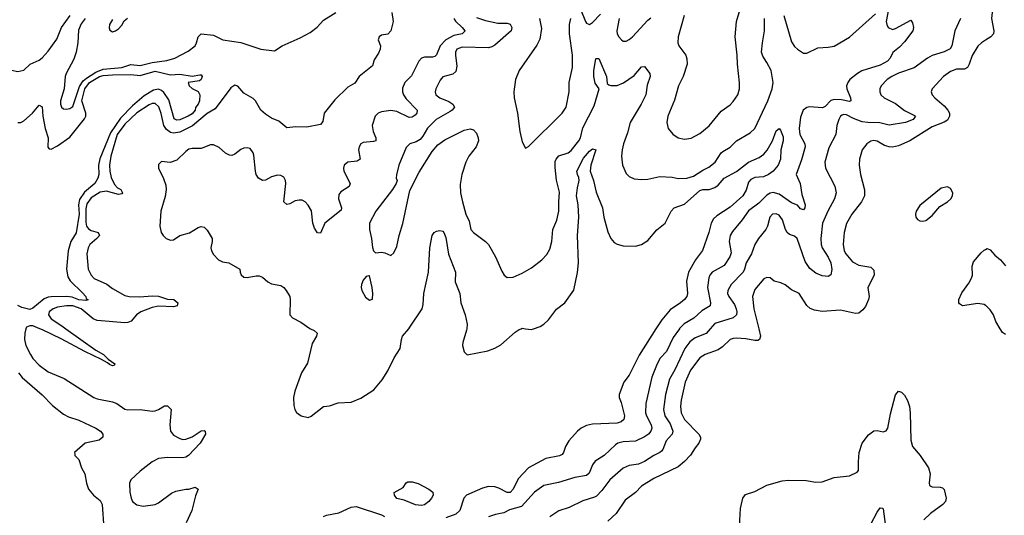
# Model space of a CAD drawing. Header units: inches. Extents: x 1682530 to 1839546, y 640742 to 791647.
# Tile 296 of 656: x 1723683 to 1730122, y 718779 to 722022. Entities that reach past the tile are written whole.
import ezdxf

# ---------------------------------------------------------------- set-up
doc = ezdxf.new("R2010")
doc.units = ezdxf.units.IN
doc.header["$MEASUREMENT"] = 0
for name, color, linetype in [('B7721', 7, 'Continuous'), ('B7722', 7, 'Continuous'), ('B7731', 7, 'Continuous'), ('B7732', 7, 'Continuous')]:
    doc.layers.add(name, color=color, linetype=linetype)

msp = doc.modelspace()

# ---------------------------------------------------------------- linework, layer by layer
at = {"layer": 'B7721', "color": 5}
for points, elevation in [([(1723724.2, 720000), (1723716.2, 719970), (1723714.3, 719930), (1723723.8, 719890), (1723753.4, 719830), (1723770, 719803.9), (1723810, 719760.2), (1723870, 719716.5), (1723973.5, 719673.5), (1724168.2, 719550), (1724190, 719541.3), (1724290, 719522), (1724318, 719510), (1724370, 719473.4), (1724390, 719468), (1724470, 719471), (1724550, 719459.7), (1724570, 719461.8), (1724590, 719470.2), (1724630, 719494.5), (1724650, 719494.4), (1724673.4, 719470), (1724664.1, 719370), (1724668.7, 719330), (1724690, 719303.2), (1724730, 719280.6), (1724750, 719275), (1724770, 719276.1), (1724810, 719292.6), (1724870, 719332.4), (1724890, 719334), (1724896.9, 719330), (1724898.2, 719310), (1724864.3, 719250), (1724787.7, 719170), (1724770, 719159.9), (1724750, 719155.5), (1724650, 719156.8), (1724590, 719149.7), (1724550, 719128), (1724470, 719067.8), (1724410.4, 719010), (1724401.7, 718990), (1724403.6, 718930), (1724411.7, 718891.7), (1724421.6, 718870), (1724450, 718846.4), (1724490, 718838.4), (1724568, 718850), (1724590, 718859.3), (1724676.3, 718923.7), (1724704.4, 718935.6), (1724770, 718950.4), (1724790, 718950.5), (1724830, 718962.8), (1724850.5, 718950.5), (1724833, 718907), (1724809.2, 718810), (1724771.5, 718730)], 480), ([(1723985.8, 720000), (1724180.2, 719860.2), (1724231.2, 719830), (1724261.2, 719801.2), (1724306.4, 719770), (1724299.9, 719760.1), (1724290, 719757.4), (1724270, 719764.8), (1724257.2, 719777.2), (1724219.1, 719799.1), (1724110, 719849.9), (1723953.9, 719933.9), (1723832.7, 719992.7), (1723814.4, 720000)], 480), ([(1725583.9, 720000), (1725608.7, 719988.7), (1725627.7, 719970), (1725623.1, 719950), (1725596.9, 719903.1), (1725565.3, 719774.7), (1725525.7, 719710), (1725483.1, 719590), (1725474.4, 719550), (1725476.7, 719496.7), (1725482, 719470), (1725492.5, 719452.5), (1725524.7, 719430), (1725570, 719418.8), (1725590, 719427.3), (1725670, 719490.4), (1725710, 719494.4), (1725766, 719514), (1725850, 719518.3), (1725915, 719545), (1726000.1, 719599.9), (1726053.9, 719666.1), (1726090, 719723.6), (1726132.8, 719810), (1726170.6, 719870), (1726179.2, 719930), (1726187.6, 719950), (1726227.6, 720000)], 520), ([(1727844.4, 720000), (1727733.7, 719826.3), (1727670, 719695.1), (1727634.4, 719650), (1727602.6, 719570), (1727603.7, 719550), (1727616.7, 719516.7), (1727637.4, 719430), (1727634.1, 719405.9), (1727616.9, 719390), (1727590, 719381.7), (1727430, 719375.5), (1727390, 719365.8), (1727356, 719350), (1727330, 719329.8), (1727274.9, 719265.1), (1727253.6, 719230), (1727239.6, 719190), (1727230, 719175.6), (1727212.5, 719167.5), (1727123, 719150), (1727011.5, 719088.5), (1726942.8, 719017.2), (1726910, 718949.7), (1726890, 718927.2), (1726870, 718927.4), (1726817.1, 718957.1), (1726790, 718964.9), (1726750, 718967.7), (1726710, 718956.5), (1726605.4, 718910), (1726588, 718890), (1726561, 718810), (1726534.9, 718785.1), (1726470, 718761.9)], 520), ([(1726606.7, 720000), (1726605.8, 719990), (1726580.3, 719910), (1726579.5, 719890), (1726588.9, 719848.9), (1726610, 719828.8), (1726744.4, 719855.6), (1726790, 719871.7), (1726830, 719894.6), (1726923.1, 719976.9), (1726950, 719995.2), (1726963.5, 720000)], 520), ([(1727997.2, 720000), (1727957.7, 719942.3), (1727912.1, 719850), (1727872.7, 719807.3), (1727851.4, 719770), (1727817.6, 719682.4), (1727778.3, 719510), (1727776.8, 719450), (1727781.2, 719430), (1727812.6, 719370), (1727816.3, 719350), (1727810.1, 719330), (1727795.4, 719310), (1727770, 719292), (1727710, 719264.7), (1727630, 719258.6), (1727595.5, 719250), (1727579.2, 719240.8), (1727504.9, 719170), (1727446.5, 719133.5), (1727430.1, 719109.9), (1727406.4, 719053.6), (1727390, 719038.2), (1727313.9, 719026.1), (1727207, 718993), (1727110, 718974.6), (1727049.7, 718930.3), (1726964, 718836), (1726886.6, 718813.4), (1726850, 718795.9), (1726795.1, 718784.9), (1726750, 718768.3)], 540), ([(1726990.4, 720000), (1727030, 719995.6), (1727043.5, 720000)], 520), ([(1728199.4, 720000), (1728171.4, 719968.6), (1728100.6, 719939.4), (1728065, 719915), (1728032.6, 719870), (1727967.8, 719730), (1727933.3, 719670), (1727906.4, 719570), (1727893.5, 719470), (1727902.1, 719430), (1727937.6, 719377.6), (1727954.8, 719330), (1727950.2, 719310), (1727910, 719265.1), (1727889.6, 719210.4), (1727880.9, 719199.1), (1727870, 719189.1), (1727829.2, 719170.8), (1727770, 719129.9), (1727730, 719114.3), (1727670, 719105.5), (1727630, 719087.3), (1727542.3, 719010), (1727490, 718940.4), (1727455.1, 718904.9), (1727442.4, 718897.6), (1727366.5, 718873.5), (1727276.4, 718830), (1727210, 718806.9), (1727150, 718768.6)], 560), ([(1728516.4, 720000), (1728528.7, 719951.3), (1728521.6, 719930), (1728510, 719923.1), (1728490, 719922.4), (1728432.9, 719932.9), (1728370, 719937.2), (1728350, 719936.1), (1728330, 719928.4), (1728278.5, 719881.5), (1728250, 719861.8), (1728166, 719830), (1728130, 719809.8), (1728070, 719728.5), (1728034.4, 719650), (1728008.2, 719531.8), (1728004.7, 719490), (1728008.9, 719450), (1728030, 719404.9), (1728123.9, 719310), (1728135, 719290), (1728136.1, 719276.1), (1728124.7, 719250), (1728100.1, 719219.9), (1728070, 719171.5), (1728030, 719129.7), (1727990, 719096.8), (1727830, 719018.6), (1727750, 718968.4), (1727711.4, 718928.6), (1727642.3, 718877.7), (1727583.2, 718790), (1727530, 718740.5)], 580), ([(1723674.6, 719710), (1723700, 719680), (1723830, 719566.9), (1723897.7, 719497.7), (1723970, 719441.1), (1724003.1, 719423.1), (1724070, 719401.3), (1724180.7, 719350), (1724210.6, 719330), (1724227.7, 719310), (1724227.7, 719290), (1724202.8, 719270), (1724111, 719250), (1724042, 719190), (1724043.6, 719176.4), (1724044.7, 719170), (1724070, 719144.7), (1724087.7, 719090), (1724110, 719051), (1724120.3, 718990), (1724132.4, 718950), (1724166.4, 718910), (1724210, 718874.9), (1724222.3, 718850), (1724232.4, 718692.4)], 460), ([(1728390, 718706), (1728397.6, 718822.4), (1728413, 718890), (1728430, 718915.3), (1728490, 718935.2), (1728570, 718976.5), (1728670, 719004.7), (1728710, 719008.9), (1728826.1, 719006.1), (1728890, 718995.8), (1728930, 718997), (1729010, 719026.7), (1729110, 719038), (1729158.9, 719061.1), (1729169.2, 719070.8), (1729167.7, 719127.7), (1729172.6, 719190), (1729193, 719250), (1729233.9, 719306.1), (1729268.5, 719331.5), (1729290, 719332.7), (1729330, 719325.5), (1729350, 719330.8), (1729360.7, 719350), (1729377.8, 719442.2), (1729410, 719566), (1729430, 719590.6), (1729450, 719584.9), (1729470, 719565.5), (1729490, 719530.5), (1729501.2, 719490), (1729507.1, 719450), (1729511.6, 719270), (1729521.8, 719230), (1729572.6, 719170), (1729627.4, 719090), (1729636.9, 719050), (1729630.5, 718990.5), (1729633.4, 718973.4), (1729650, 718964.4), (1729703.8, 718963.8), (1729718.3, 718958.3), (1729728.4, 718948.4), (1729741.3, 718890), (1729738, 718870), (1729720.3, 718850), (1729640.2, 718790), (1729594.9, 718750)], 580), ([(1725670, 718770.1), (1725690, 718779.3), (1725770, 718794.1), (1725850, 718832.5), (1725884.2, 718835.8), (1726050, 718782.3), (1726067.8, 718770)], 480), ([(1729250, 718720.4), (1729290, 718799.1), (1729310, 718827.3), (1729326, 718826), (1729330, 718822), (1729344.5, 718704.5)], 560)]:
    msp.add_lwpolyline(points, dxfattribs=dict(at, elevation=elevation))
at = {"layer": 'B7721', "color": 5, "elevation": 480}
msp.add_lwpolyline([(1726310, 718843.1), (1726272, 718848), (1726196.9, 718876.9), (1726150, 718889.6), (1726133.3, 718910), (1726131.2, 718928.8), (1726190, 718960.3), (1726210, 718990.7), (1726221.4, 718998.6), (1726250, 718998.1), (1726290, 718986.3), (1726359, 718950), (1726385.8, 718930), (1726387.6, 718910), (1726376.3, 718890), (1726359.8, 718870), (1726330, 718846.8)], close=True, dxfattribs=at)
at = {"layer": 'B7722', "color": 5}
for points, elevation in [([(1723412.1, 722090), (1723443.6, 721963.6), (1723481.9, 721890), (1723511.8, 721811.8), (1723550, 721750.3), (1723590, 721710.2), (1723630, 721691.5), (1723670, 721683.1), (1723710, 721692.7), (1723751.8, 721730), (1723810, 721757.8), (1723830, 721773.2), (1723870, 721815.5), (1723926.2, 721893.8), (1723957.6, 721970), (1724012.5, 722050)], 480), ([(1727350.2, 722090.2), (1727382.9, 722010), (1727390, 721999.6), (1727410, 721990.2), (1727430, 722002.8), (1727480.8, 722059.2)], 560), ([(1728029.4, 722050), (1727990.3, 721910), (1727987, 721870), (1727993, 721850), (1728038.7, 721790), (1728046.4, 721766.4), (1728048.9, 721730), (1728022.4, 721650), (1727991.1, 721588.9), (1727964.4, 721495.6), (1727922.4, 721390), (1727914.9, 721350), (1727923.8, 721310), (1727953.5, 721273.5), (1727988.7, 721248.7), (1728030, 721240.3), (1728073.7, 721246.3), (1728130, 721277.3), (1728192.7, 721327.3), (1728270, 721422.4), (1728330, 721464.6), (1728350, 721485.7), (1728380.4, 721530), (1728389.8, 721570), (1728389.8, 721609.8), (1728376.4, 721730), (1728375.8, 721790), (1728362.4, 721910), (1728370, 722011.3), (1728394, 722090)], 560), ([(1729364.2, 722090), (1729350.2, 722010.2), (1729353.1, 721990), (1729363.1, 721970), (1729390, 721958.9), (1729410, 721964.2), (1729510, 722018.8), (1729522, 722002), (1729528, 721970), (1729523, 721950), (1729470, 721877.6), (1729437.9, 721842.1), (1729393.4, 721806.6), (1729375.2, 721770), (1729359, 721750), (1729310, 721723.4), (1729190, 721686.4), (1729161.1, 721670), (1729112.9, 721630), (1729098, 721610), (1729091, 721589), (1729091.8, 721570), (1729117.1, 721510), (1729118, 721490), (1729110, 721487.5), (1729056.9, 721496.9), (1729010, 721499), (1728987.1, 721492.9), (1728950, 721454.7), (1728934.1, 721445.9), (1728848.6, 721451.4), (1728830, 721447.7), (1728806.9, 721430), (1728790, 721385.1), (1728780.1, 721310), (1728785.7, 721270), (1728817.9, 721210), (1728819.5, 721190), (1728795.7, 721104.3), (1728760.2, 721010), (1728786.3, 720950), (1728798.6, 720878.6), (1728819.5, 720810), (1728817.1, 720790), (1728810, 720777.2), (1728790, 720785.2), (1728768.8, 720808.8), (1728730, 720824.2), (1728650, 720880.2), (1728610, 720890.5), (1728590, 720886.3), (1728570, 720872.8), (1728517.9, 720822.1), (1728450, 720770.8), (1728408.5, 720711.5), (1728343.8, 720636.2), (1728330.2, 720610), (1728323.2, 720570), (1728336.5, 720496.5), (1728328.2, 720470), (1728290, 720412.5), (1728211.4, 720370), (1728195.5, 720350), (1728190, 720332.7), (1728180.8, 720270), (1728200.2, 720170), (1728199.6, 720150), (1728144.1, 720115.9), (1728091.9, 720068.1), (1728029, 720031), (1727998.3, 720001.7), (1727997.2, 720000)], 540), ([(1726116.3, 722070), (1726126.3, 722010), (1726110.7, 721950), (1726090, 721927.7), (1726050, 721919.8), (1726034.9, 721910), (1726028.4, 721890), (1726042.3, 721850), (1726039.7, 721830), (1726030, 721802.4), (1726001.5, 721758.5), (1725990, 721721.1), (1725902.9, 721650), (1725874.4, 721605.6), (1725830, 721580.3), (1725743.4, 721496.6), (1725675.3, 721410), (1725665, 721355), (1725650, 721335.5), (1725561.6, 721318.4), (1725490, 721321.5), (1725430, 721314.5), (1725378.1, 721358.1), (1725330, 721377.9), (1725290, 721402.9), (1725260.5, 721430), (1725225.9, 721490), (1725210, 721506.9), (1725150, 721541.2), (1725110, 721587.5), (1725090, 721592.9), (1725064.5, 721575.5), (1724960.5, 721439.5), (1724910, 721408.3), (1724813.1, 721326.9), (1724730, 721286.7), (1724690, 721279.6), (1724670, 721283.1), (1724642.6, 721302.6), (1724625.2, 721330), (1724607.9, 721407.9), (1724592.2, 721452.2), (1724570, 721473.6), (1724550, 721472.6), (1724530, 721464), (1724450, 721412.7), (1724370, 721338.3), (1724320.9, 721270), (1724278.5, 721130), (1724271.5, 721070), (1724273.6, 721030), (1724280.6, 720990), (1724303.2, 720943.2), (1724322.3, 720922.3), (1724343.9, 720910), (1724356.2, 720890), (1724350, 720883.5), (1724330, 720877.2), (1724250, 720900.5), (1724210, 720894.2), (1724150, 720855.4), (1724122.4, 720817.6), (1724115.3, 720784.7), (1724116.1, 720696.1), (1724121, 720670), (1724133.1, 720653.1), (1724150, 720642.6), (1724197.4, 720630), (1724204.5, 720610), (1724188.4, 720590), (1724141.3, 720550), (1724131.8, 720530), (1724123, 720490), (1724130.2, 720390), (1724150.2, 720350), (1724170, 720328.1), (1724252.3, 720292.3), (1724290, 720262.2), (1724370, 720216.5), (1724398, 720210), (1724467.8, 720207.8), (1724550, 720215.2), (1724590, 720213.5), (1724650, 720193.3), (1724690.4, 720190), (1724717.7, 720170), (1724713.1, 720150), (1724690, 720143.9), (1724590, 720146.6), (1724550, 720138.1), (1724476.1, 720110), (1724447.9, 720090), (1724411.3, 720048.7), (1724390, 720039.9), (1724370, 720038.1), (1724190, 720052.9), (1724164.3, 720064.3), (1724085.9, 720130), (1724030, 720149.5), (1723990, 720149.9), (1723930, 720141.4), (1723901.6, 720130), (1723875.8, 720110), (1723870.7, 720090), (1723890, 720063.7), (1723959.2, 720019.2), (1723985.8, 720000)], 480), ([(1724111.1, 722030), (1724085.7, 721994.3), (1724067.2, 721952.8), (1724062.9, 721870), (1724052.8, 721810), (1724036.1, 721763.9), (1723986.1, 721670), (1723979.7, 721650), (1723974.4, 721570), (1723949.5, 721490), (1723949.5, 721469.5), (1723957.4, 721450), (1723970, 721438.3), (1723990, 721435.5), (1724010, 721441.6), (1724030, 721454.4), (1724075.1, 721584.9), (1724098.9, 721621.1), (1724119.6, 721640.4), (1724181.5, 721678.5), (1724230, 721697.4), (1724350, 721708.7), (1724410, 721729.7), (1724470, 721723), (1724550, 721742.6), (1724645.4, 721754.6), (1724697.4, 721770), (1724784.6, 721815.4), (1724829.8, 721850), (1724840.3, 721870), (1724851.1, 721910), (1724870, 721930.2), (1724950, 721920.6), (1725010.6, 721890.6), (1725130, 721872.9), (1725260.7, 721830), (1725350, 721819.2), (1725399.7, 721850), (1725517.3, 721902.7), (1725581.7, 721938.3), (1725627.9, 721972.1), (1725670, 722018.6), (1725750.6, 722069.4)], 480), ([(1724290, 722023.5), (1724270.3, 721990), (1724268, 721968), (1724272.5, 721952.5), (1724290, 721943), (1724310, 721948.4), (1724330, 721963.1), (1724350, 721986.7), (1724365.7, 722014.3), (1724388.8, 722031.2)], 520), ([(1726522.4, 722030), (1726532.5, 722012.5), (1726577.5, 721970), (1726594.6, 721950), (1726593.6, 721946.4), (1726577.3, 721930), (1726521.3, 721918.7), (1726470, 721889.9), (1726433.5, 721850), (1726408.9, 721791.1), (1726398.3, 721781.7), (1726382.4, 721777.6), (1726330, 721777.3), (1726310, 721769.8), (1726293.9, 721750), (1726245.6, 721654.4), (1726202.5, 721610), (1726187.1, 721572.9), (1726186.3, 721550), (1726193.1, 721530), (1726210, 721504.3), (1726281.8, 721430), (1726280.5, 721410), (1726270, 721397.7), (1726250, 721383.4), (1726230, 721382.2), (1726150, 721420.5), (1726110, 721427.8), (1726050, 721419.6), (1726027.6, 721410), (1726008.2, 721390), (1725987.3, 721330), (1725993.9, 721290), (1726011.4, 721250), (1726011.3, 721230), (1725996, 721224), (1725930, 721217.5), (1725914.9, 721210), (1725902.2, 721190), (1725899.5, 721170), (1725910.1, 721109.9), (1725890, 721096.5), (1725830, 721089.8), (1725805.8, 721070), (1725800.2, 721050), (1725803, 721030), (1725844.7, 720950), (1725837.3, 720930), (1725783.5, 720896.5), (1725770, 720878), (1725768.8, 720850), (1725788, 720790), (1725784.7, 720775.3), (1725679.6, 720690), (1725650, 720625.4), (1725630, 720626.2), (1725610, 720657.4), (1725599.2, 720690), (1725590.4, 720770.4), (1725570, 720808.2), (1725551, 720831), (1725530, 720840.3), (1725510, 720841), (1725484.4, 720835.6), (1725450, 720816.9), (1725430, 720811.6), (1725411.6, 720830), (1725423.5, 720950), (1725421.1, 720970), (1725410, 720991.5), (1725390, 721002.6), (1725370, 721004.2), (1725330, 720993.3), (1725290, 720972), (1725270, 720968.8), (1725244.4, 720984.4), (1725230, 721009.6), (1725225.2, 721030), (1725214.8, 721134.8), (1725209.6, 721150), (1725190, 721178.4), (1725170, 721184.2), (1725150, 721181.1), (1725130, 721172.1), (1725090, 721143.1), (1725070, 721133.7), (1725054.9, 721134.9), (1725030, 721148.4), (1724986.7, 721186.7), (1724950, 721203.5), (1724930, 721203.1), (1724870, 721180.2), (1724810, 721180.2), (1724790, 721173.7), (1724770, 721160.5), (1724710, 721101.8), (1724668.2, 721088.2), (1724610, 721093.6), (1724590, 721074), (1724590.4, 721050), (1724623, 720983), (1724638.1, 720938.1), (1724641.3, 720910), (1724634.2, 720865.8), (1724605.5, 720770), (1724600.2, 720670), (1724608.9, 720630), (1724621.3, 720610), (1724640.5, 720590), (1724670, 720578.9), (1724690, 720581.1), (1724730, 720610.3), (1724792.8, 720627.2), (1724850, 720662.6), (1724870, 720668.7), (1724890, 720664.9), (1724910, 720645.5), (1724941.3, 720590), (1724942.4, 720570), (1724932.6, 720530), (1724937.3, 720510), (1724950, 720485.3), (1724983.1, 720450), (1725010, 720436.5), (1725050, 720430.2), (1725123.8, 720390), (1725124.9, 720370), (1725131.9, 720351.9), (1725150, 720337.6), (1725170, 720334.9), (1725230, 720346), (1725250, 720345.3), (1725270, 720337), (1725306.2, 720306.2), (1725330, 720294.3), (1725390, 720282), (1725410, 720268.4), (1725425.3, 720250), (1725448.8, 720210), (1725451.8, 720191.8), (1725450.6, 720090), (1725467.3, 720070), (1725522.3, 720042.3), (1725581.2, 720001.2), (1725583.9, 720000)], 520), ([(1726670, 722035.7), (1726730, 722017.1), (1726810, 721999.8), (1726870, 721998.3), (1726890, 721993.4), (1726901.3, 721970), (1726898, 721950), (1726790, 721855.9), (1726770, 721843.4), (1726750, 721838.9), (1726576.8, 721843.2), (1726542.2, 721830), (1726533.1, 721810), (1726532.1, 721790), (1726542, 721718), (1726536, 721684), (1726514.7, 721665.3), (1726450, 721648.3), (1726433.7, 721626.3), (1726405.2, 721570), (1726400.2, 721550), (1726405.2, 721530), (1726430, 721510.2), (1726490, 721487.2), (1726516.1, 721470), (1726526.5, 721450), (1726511.8, 721430), (1726498.8, 721421.2), (1726405.8, 721370), (1726350, 721312.8), (1726320.4, 721259.6), (1726301.8, 721238.2), (1726276.3, 721223.7), (1726234.8, 721210), (1726210, 721185.2), (1726161.6, 721070), (1726146.8, 721006.8), (1726146, 720986), (1726151.3, 720970), (1726146, 720950), (1726120.5, 720910), (1726011.8, 720770), (1725970.4, 720690), (1725970.4, 720650), (1725984.4, 720590), (1725990.5, 720530.5), (1725996, 720510), (1726010, 720496), (1726050, 720500.7), (1726070, 720497.3), (1726110, 720478), (1726130, 720496), (1726150, 720538), (1726165.1, 720610), (1726189.4, 720689.4), (1726235.5, 720904.5), (1726295.8, 721024.2), (1726380.4, 721159.6), (1726417.6, 721202.4), (1726464.5, 721235.5), (1726590, 721299.6), (1726630, 721307.7), (1726650, 721301.1), (1726670, 721278.7), (1726682.5, 721250), (1726684.2, 721230), (1726667.4, 721190), (1726621.2, 721130), (1726600.8, 721090), (1726573.7, 721010), (1726564.2, 720944.2), (1726566.9, 720890), (1726578.3, 720830), (1726600.3, 720750), (1726623.4, 720703.4), (1726634.4, 720650), (1726650, 720630.5), (1726730, 720570.4), (1726748.4, 720550), (1726795.3, 720470), (1726835.6, 720375.6), (1726850.4, 720350.4), (1726870, 720334.8), (1726910, 720338), (1726970, 720363.8), (1727030, 720397.6), (1727096.9, 720450), (1727130, 720484.4), (1727150, 720520.7), (1727163.9, 720570), (1727169.8, 720650), (1727196.4, 720710), (1727208.9, 720770), (1727208.1, 720830), (1727214, 720894), (1727192.7, 720972.7), (1727184.9, 721055.1), (1727185.8, 721094.2), (1727191, 721110), (1727210, 721130.2), (1727270, 721150.2), (1727290, 721166.2), (1727338.8, 721230), (1727350.8, 721250), (1727366.6, 721313.4), (1727441, 721459), (1727472, 721570), (1727447.6, 721607.6), (1727437.3, 721650), (1727437.1, 721690), (1727450, 721766), (1727452.9, 721767.1), (1727470, 721767.7), (1727521.3, 721650), (1727525.4, 721605.4), (1727536, 721596), (1727550, 721591.7), (1727590, 721591.3), (1727632.1, 721607.9), (1727702.5, 721657.5), (1727750, 721713.7), (1727770, 721714.9), (1727803.1, 721670), (1727807, 721650), (1727787.2, 721592.8), (1727776.9, 721530), (1727748.4, 721470), (1727675.8, 721350), (1727657.8, 721282.2), (1727631.4, 721210), (1727623.1, 721170), (1727618.4, 721130), (1727626, 721070), (1727650, 721016), (1727670, 720994.8), (1727701.1, 720981.1), (1727750, 720977.1), (1727790, 720979.3), (1727870, 720995.2), (1727950, 720991.3), (1727990, 720982.7), (1728045.4, 720985.4), (1728090, 720999.1), (1728150, 721038), (1728190, 721057.5), (1728230.8, 721090), (1728269.7, 721150), (1728280.5, 721159.5), (1728330, 721186.9), (1728370.5, 721229.5), (1728459.4, 721280.6), (1728489.8, 721310), (1728575.6, 721490), (1728605, 721570), (1728611.6, 721610), (1728596.5, 721690), (1728570, 721742.6), (1728542.3, 721782.3), (1728535.4, 721810), (1728540.2, 721870), (1728553.9, 721950), (1728553.1, 722030)], 540), ([(1727083.2, 722030), (1727095.2, 721964.8), (1727085.6, 721894.4), (1727064.7, 721855.3), (1726950, 721689.3), (1726926.4, 721630), (1726914.9, 721550), (1726917.1, 721510), (1726938.4, 721410), (1726953, 721290), (1726970, 721222), (1726990, 721182), (1727010, 721191.3), (1727230, 721410.4), (1727257.4, 721450), (1727277.6, 721550), (1727277.6, 721610), (1727298.9, 721710), (1727299.2, 721790), (1727279.8, 721930), (1727279.1, 721990), (1727288.2, 722030)], 560), ([(1727602.6, 722030), (1727588.1, 721950), (1727590.3, 721930), (1727600.4, 721910), (1727619.1, 721890), (1727630, 721882.4), (1727650, 721882), (1727670, 721891.7), (1727690, 721909.1), (1727790, 722019.3), (1727810, 722035.2)], 560), ([(1729836, 722030), (1729798.2, 721950), (1729779.8, 721850), (1729768.9, 721831.1), (1729729.2, 721810.8), (1729650, 721787.9), (1729618.9, 721770), (1729533.1, 721706.9), (1729430, 721671.6), (1729386.7, 721650), (1729355.6, 721630), (1729317.4, 721590), (1729308.9, 721570), (1729307.4, 721550), (1729314.9, 721530), (1729337.6, 721510), (1729410, 721473.2), (1729468.5, 721428.5), (1729534.6, 721394.6), (1729540.4, 721390), (1729527.2, 721370), (1729475.5, 721350), (1729370, 721332), (1729307.2, 721347.2), (1729230, 721348.3), (1729193.7, 721353.7), (1729135.6, 721375.6), (1729090, 721399.5), (1729070, 721401.5), (1729062.4, 721397.6), (1729050, 721389.7), (1729039, 721370), (1729027.3, 721330), (1729021.3, 721270), (1728975.5, 721184.5), (1728949.3, 721090), (1728953.2, 721050), (1729013.6, 720933.6), (1729022.8, 720890), (1729011.2, 720850), (1728967.5, 720770), (1728934.3, 720690), (1728921.5, 720590), (1728924.5, 720550), (1728930.8, 720530), (1728970, 720468.9), (1728986.8, 720430), (1728993.7, 720386.3), (1728988.1, 720351.9), (1728970, 720342), (1728930, 720345.4), (1728890, 720363.9), (1728850, 720393.1), (1728820, 720440), (1728768.1, 720590), (1728750, 720606.1), (1728717.3, 720617.3), (1728701.9, 720630), (1728691.5, 720650), (1728672.4, 720712.4), (1728650, 720742.7), (1728630, 720752.5), (1728606, 720750), (1728588.8, 720730), (1728573.6, 720670), (1728562.2, 720650), (1728514.7, 720590), (1728491.1, 720550), (1728468, 720490), (1728433.2, 720430), (1728424, 720390), (1728414, 720370), (1728335, 720290), (1728313.7, 720250), (1728312.8, 720230), (1728320.2, 720210), (1728357.4, 720157.4), (1728369.5, 720130), (1728372.8, 720110), (1728370, 720089.8), (1728350, 720069.9), (1728230, 720034.5), (1728199.4, 720000)], 560), ([(1728680.1, 722050), (1728730, 721877.1), (1728750, 721846.7), (1728770, 721828.5), (1728810, 721803.8), (1728830, 721802.4), (1728902.8, 721837.2), (1728970, 721841.3), (1729010, 721849.3), (1729110, 721907.3), (1729280.3, 722059.7)], 540), ([(1730000, 721887.4), (1729972.7, 721870), (1729950, 721848.5), (1729912.2, 721787.8), (1729893.5, 721730), (1729882.4, 721710), (1729862.1, 721697.9), (1729810, 721697.5), (1729770, 721684), (1729725.6, 721650), (1729650.3, 721570), (1729643.7, 721550), (1729650.3, 721530), (1729667, 721510), (1729730, 721458.8), (1729753.8, 721430), (1729762.9, 721410), (1729764.1, 721390), (1729750, 721365), (1729728.6, 721351.4), (1729650, 721320.5), (1729504.9, 721230), (1729430, 721195.9), (1729390, 721187.9), (1729369.3, 721189.3), (1729339, 721199), (1729290, 721226.6), (1729270, 721231.4), (1729250, 721227.6), (1729222.6, 721210), (1729193.4, 721170), (1729176, 721110), (1729172.9, 721070), (1729180.9, 721010), (1729208.3, 720908.3), (1729207.7, 720870), (1729189.4, 720830), (1729125.4, 720750), (1729090.6, 720689.4), (1729074.5, 720630), (1729069.4, 720550), (1729075, 720510), (1729085.4, 720490), (1729130, 720436.9), (1729170, 720415.4), (1729250, 720403.1), (1729270, 720382.8), (1729271.2, 720350), (1729230.3, 720270), (1729237.7, 720210), (1729233.6, 720190), (1729214, 720146), (1729197.2, 720122.8), (1729170, 720102), (1729150, 720099.7), (1729050, 720121), (1728930, 720111.9), (1728880.5, 720120.5), (1728852.7, 720132.7), (1728831.7, 720151.7), (1728779.6, 720230), (1728730, 720253.5), (1728690, 720287.7), (1728661.1, 720301.1), (1728618, 720310), (1728590, 720332.3), (1728570, 720335.8), (1728550, 720326.6), (1728490, 720255.8), (1728474.5, 720210), (1728483.7, 720130), (1728516.4, 720000)], 580), ([(1723670, 721350.3), (1723690, 721349.1), (1723710, 721360.3), (1723767, 721410), (1723810, 721462), (1723830, 721451.3), (1723834.6, 721390), (1723850.1, 721310.1), (1723870.3, 721250), (1723868.1, 721188.1), (1723876.9, 721176.9), (1723890, 721174.8), (1723930, 721196.4), (1724010, 721254), (1724107.1, 721372.9), (1724116, 721390), (1724115.4, 721410), (1724089.5, 721490), (1724110, 721568.8), (1724139.4, 721610), (1724205.8, 721650), (1724230, 721657), (1724290, 721661.7), (1724410, 721663.9), (1724470, 721656.1), (1724570, 721684.8), (1724670, 721662), (1724730, 721664.9), (1724810, 721651.8), (1724862, 721662), (1724870, 721661), (1724877.3, 721650), (1724870.4, 721629.6), (1724858.4, 721621.6), (1724784.7, 721610), (1724792, 721590), (1724810, 721572), (1724850, 721552), (1724862, 721530), (1724858, 721490), (1724850, 721468.7), (1724832.7, 721447.3), (1724830.3, 721430), (1724810, 721406), (1724784.7, 721390), (1724730, 721366.3), (1724710, 721365.6), (1724692.5, 721372.5), (1724658.1, 721498.1), (1724625.7, 721545.7), (1724610, 721559.3), (1724590, 721567), (1724558.8, 721561.2), (1724497.1, 721522.9), (1724421, 721459), (1724342.2, 721377.8), (1724277.8, 721282.2), (1724208.2, 721111.8), (1724197.7, 721070), (1724199.9, 721010), (1724194.9, 720985.1), (1724173.5, 720950), (1724107.5, 720892.5), (1724074.5, 720845.5), (1724067.4, 720810), (1724071.3, 720750), (1724052.1, 720627.9), (1724017.2, 720570), (1723999.4, 720510), (1723990.1, 720390), (1723999, 720339), (1724013.9, 720313.9), (1724093.9, 720233.9), (1724114.7, 720210), (1724118.3, 720198.3), (1724130.6, 720189.4), (1724115.1, 720184.9), (1724070.8, 720189.2), (1724025.5, 720205.5), (1723991.5, 720211.5), (1723890, 720207.9), (1723870, 720205.8), (1723844.1, 720195.9), (1723770, 720134.4), (1723750, 720126.1), (1723697.8, 720137.8), (1723670, 720151.9)], 460), ([(1727043.5, 720000), (1727086.1, 720013.9), (1727110, 720028.5), (1727142.2, 720057.8), (1727192.7, 720127.3), (1727247.8, 720170), (1727307.1, 720252.9), (1727331.4, 720368.6), (1727337.3, 720430), (1727331.2, 720610), (1727340.5, 720730), (1727334.8, 720810), (1727324.9, 720870), (1727330, 720922.8), (1727340.9, 720970), (1727339.7, 720990), (1727330, 721009.4), (1727327, 721030), (1727370, 721115.8), (1727410, 721162.7), (1727430, 721176.2), (1727450.2, 721170.2), (1727417.8, 721070), (1727413.8, 721030), (1727435.3, 720970), (1727453.5, 720893.5), (1727495.3, 720790), (1727504.1, 720730), (1727530, 720633), (1727549.1, 720589.1), (1727570, 720564), (1727590, 720552.7), (1727630, 720542.7), (1727710, 720539.5), (1727750, 720551.8), (1727790, 720578), (1727850, 720647.2), (1727903.6, 720690), (1727944.1, 720770), (1727963, 720790), (1728030, 720815.2), (1728130, 720904.1), (1728150, 720910.8), (1728191.3, 720911.3), (1728230, 720923.9), (1728250, 720938.8), (1728290, 720984.3), (1728371.1, 721028.9), (1728450, 721090.2), (1728519.2, 721120.8), (1728550, 721141.3), (1728572.1, 721167.9), (1728606, 721230), (1728630, 721295.5), (1728650, 721310.8), (1728659.5, 721299.5), (1728675.8, 721255.8), (1728676.9, 721230), (1728661.1, 721170), (1728658.2, 721110), (1728642.6, 721070), (1728610, 721029.8), (1728581.1, 721010), (1728546.7, 720993.3), (1728490, 720988.3), (1728463.6, 720976.4), (1728450, 720958.3), (1728433.8, 720906.2), (1728412.7, 720870), (1728330, 720795.3), (1728241.8, 720738.2), (1728221.1, 720718.9), (1728205.8, 720690), (1728190.1, 720629.9), (1728149, 720511), (1728102.2, 720450), (1728058, 720370), (1728044.1, 720310), (1728051.1, 720230), (1728045.5, 720210), (1728030.3, 720190), (1728004.9, 720170), (1727936.1, 720123.9), (1727881.6, 720058.4), (1727844.4, 720000)], 520), ([(1726227.6, 720000), (1726235.6, 720010), (1726315.1, 720130), (1726321.8, 720158.2), (1726327.1, 720230), (1726357.3, 720370), (1726364.6, 720530), (1726381.5, 720610), (1726394, 720630), (1726410, 720639.2), (1726430, 720643.3), (1726450, 720637.4), (1726457.7, 720630), (1726470, 720597.3), (1726486.7, 720486.7), (1726533.1, 720370), (1726530, 720306.8), (1726561.1, 720230), (1726568.5, 720170), (1726596.8, 720090), (1726609.3, 720030), (1726606.7, 720000)], 520), ([(1730000, 720152.5), (1729990, 720158.3), (1729950, 720164.5), (1729849.9, 720149.9), (1729830, 720161.6), (1729825.6, 720170), (1729825.5, 720190), (1729844.8, 720235.2), (1729890, 720297.3), (1729907.6, 720330), (1729914.1, 720350), (1729912.8, 720410), (1729921.7, 720438.3), (1729970, 720497), (1729990, 720514.4), (1730000, 720519.1)], 580), ([(1723814.4, 720000), (1723770, 720017.6), (1723750, 720019.7), (1723726.9, 720010), (1723724.2, 720000)], 480), ([(1726963.5, 720000), (1726970, 720002.3), (1726990.4, 720000)], 520)]:
    msp.add_lwpolyline(points, dxfattribs=dict(at, elevation=elevation))
for points, elevation in [([(1729750, 720929.3), (1729710, 720919.5), (1729570, 720806), (1729544.9, 720770), (1729540.4, 720750), (1729543, 720730), (1729554.4, 720714.4), (1729570, 720706.4), (1729590, 720703.7), (1729610, 720707), (1729650, 720741.3), (1729699.8, 720800.2), (1729750, 720830.4), (1729773, 720850), (1729783.6, 720870), (1729786.6, 720890), (1729770, 720917.2)], 620), ([(1725966, 720346), (1725950, 720342), (1725930, 720318), (1725918, 720290), (1725916, 720270), (1725921, 720250), (1725945.2, 720205.2), (1725970, 720186), (1725990, 720194), (1725993.2, 720230), (1725988.7, 720270), (1725970, 720346)], 540)]:
    msp.add_lwpolyline(points, close=True, dxfattribs=dict(at, elevation=elevation))
at = {"layer": 'B7731', "color": 5, "elevation": 580}
msp.add_lwpolyline([(1730130, 719961.8), (1730110, 719975.4), (1730095.6, 720000)], dxfattribs=at)
at = {"layer": 'B7732', "color": 5, "elevation": 580}
for points in [[(1730000, 722766.3), (1730010, 722770.3), (1730028.4, 722750), (1730030.2, 722709.8), (1730024.3, 722624.3), (1730057.6, 722537.6), (1730087.4, 722487.4), (1730099, 722459), (1730107, 722427), (1730116.6, 722330), (1730107.7, 722290), (1730077.2, 722210), (1730041.8, 722070), (1730038.7, 722030), (1730053.5, 721950), (1730051.2, 721930), (1730035.2, 721910), (1730000, 721887.4)], [(1730000, 720519.1), (1730010, 720523.8), (1730030, 720514.9), (1730060.2, 720480.2), (1730097.1, 720450), (1730130, 720410.2)], [(1730095.6, 720000), (1730067.6, 720047.6), (1730052.2, 720090), (1730030, 720123.1), (1730004.4, 720150), (1730000, 720152.5)]]:
    msp.add_lwpolyline(points, dxfattribs=at)

doc.saveas('drawing.dxf')
